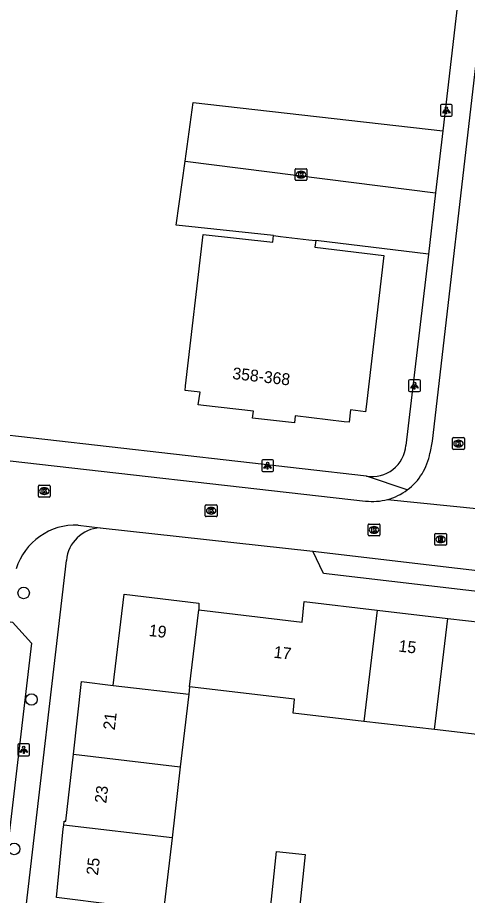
# Model space of a CAD drawing. Extents: x 161243 to 161752, y 384138 to 384885.
# Drawn here: x 161353.3 to 161391.5, y 384547.7 to 384622.1 of the extents above; entities that cross this region are included whole.
import ezdxf

# ---------------------------------------------------------------- set-up
doc = ezdxf.new("R2010")
doc.units = 0
for name, color, linetype in [('IMGEO_Boom', 7, 'Continuous'), ('IMGEO_Kolk', 7, 'Continuous'), ('IMGEO_Lichtpunt', 7, 'Continuous'), ('IMGEO_Pand', 7, 'Continuous'), ('IMGEO_Pand_nummerreeks', 7, 'Continuous'), ('IMGEO_Parkeervlak_open', 7, 'Continuous'), ('IMGEO_Rijbaan_lokaal_open', 7, 'Continuous'), ('IMGEO_Rioolput', 7, 'Continuous'), ('IMGEO_Voetpad_open', 7, 'Continuous')]:
    doc.layers.add(name, color=color, linetype=linetype)

msp = doc.modelspace()

# ---------------------------------------------------------------- linework, layer by layer
at = {"layer": 'IMGEO_Boom'}
for centre in [(161353.865, 384573.311), (161354.528, 384564.274), (161353.058, 384551.609)]:
    msp.add_circle(centre, 0.489, dxfattribs=at)
at = {"layer": 'IMGEO_Kolk'}
for p, q in [((161376.869, 384608.348), (161376.869, 384609.2)), ((161376.944, 384609.274), (161377.796, 384609.274)), ((161377.357, 384609.054), (161377.382, 384609.054)), ((161377.87, 384609.2), (161377.87, 384608.348)), ((161377.796, 384608.274), (161376.944, 384608.274)), ((161377.38, 384608.494), (161377.355, 384608.494)), ((161390.209, 384585.55), (161390.209, 384586.402)), ((161390.284, 384586.476), (161391.136, 384586.476)), ((161391.21, 384586.402), (161391.21, 384585.55)), ((161390.72, 384585.696), (161390.695, 384585.696)), ((161390.697, 384586.256), (161390.722, 384586.256)), ((161391.136, 384585.476), (161390.284, 384585.476)), ((161355.112, 384581.518), (161355.112, 384582.37)), ((161355.187, 384582.444), (161356.039, 384582.444)), ((161355.6, 384582.224), (161355.625, 384582.224)), ((161356.113, 384582.37), (161356.113, 384581.518)), ((161356.039, 384581.444), (161355.187, 384581.444)), ((161355.623, 384581.664), (161355.598, 384581.664)), ((161369.257, 384579.854), (161369.257, 384580.706)), ((161369.332, 384580.78), (161370.184, 384580.78)), ((161369.745, 384580.56), (161369.77, 384580.56)), ((161370.258, 384580.706), (161370.258, 384579.854)), ((161370.184, 384579.78), (161369.332, 384579.78)), ((161369.768, 384580), (161369.743, 384580)), ((161383.057, 384578.228), (161383.057, 384579.08)), ((161383.132, 384579.154), (161383.984, 384579.154)), ((161383.545, 384578.934), (161383.57, 384578.934)), ((161384.058, 384579.08), (161384.058, 384578.228)), ((161383.984, 384578.154), (161383.132, 384578.154)), ((161383.568, 384578.374), (161383.543, 384578.374))]:
    msp.add_line(p, q, dxfattribs=at)
for points in [[(161376.869, 384608.348), (161376.869, 384609.2)], [(161376.944, 384609.274), (161377.796, 384609.274)], [(161377.19, 384608.974), (161377.313, 384608.974), (161377.313, 384608.823), (161377.443, 384608.974), (161377.607, 384608.974), (161377.461, 384608.823), (161377.614, 384608.574), (161377.462, 384608.574), (161377.377, 384608.738), (161377.313, 384608.671), (161377.313, 384608.574), (161377.19, 384608.574), (161377.19, 384608.974)], [(161377.87, 384609.2), (161377.87, 384608.348)], [(161377.796, 384608.274), (161376.944, 384608.274)], [(161390.209, 384585.55), (161390.209, 384586.402)], [(161390.284, 384586.476), (161391.136, 384586.476)], [(161391.21, 384586.402), (161391.21, 384585.55)], [(161390.53, 384586.176), (161390.653, 384586.176), (161390.653, 384586.025), (161390.783, 384586.176), (161390.947, 384586.176), (161390.801, 384586.025), (161390.954, 384585.776), (161390.802, 384585.776), (161390.717, 384585.94), (161390.653, 384585.873), (161390.653, 384585.776), (161390.53, 384585.776), (161390.53, 384586.176)], [(161391.136, 384585.476), (161390.284, 384585.476)], [(161355.112, 384581.518), (161355.112, 384582.37)], [(161355.187, 384582.444), (161356.039, 384582.444)], [(161355.433, 384582.144), (161355.556, 384582.144), (161355.556, 384581.993), (161355.686, 384582.144), (161355.85, 384582.144), (161355.704, 384581.993), (161355.857, 384581.744), (161355.705, 384581.744), (161355.62, 384581.908), (161355.556, 384581.841), (161355.556, 384581.744), (161355.433, 384581.744), (161355.433, 384582.144)], [(161356.113, 384582.37), (161356.113, 384581.518)], [(161356.039, 384581.444), (161355.187, 384581.444)], [(161369.257, 384579.854), (161369.257, 384580.706)], [(161369.332, 384580.78), (161370.184, 384580.78)], [(161369.578, 384580.48), (161369.701, 384580.48), (161369.701, 384580.329), (161369.831, 384580.48), (161369.995, 384580.48), (161369.849, 384580.329), (161370.002, 384580.08), (161369.85, 384580.08), (161369.765, 384580.244), (161369.701, 384580.177), (161369.701, 384580.08), (161369.578, 384580.08), (161369.578, 384580.48)], [(161370.258, 384580.706), (161370.258, 384579.854)], [(161370.184, 384579.78), (161369.332, 384579.78)], [(161383.057, 384578.228), (161383.057, 384579.08)], [(161383.132, 384579.154), (161383.984, 384579.154)], [(161384.058, 384579.08), (161384.058, 384578.228)], [(161383.984, 384578.154), (161383.132, 384578.154)], [(161383.378, 384578.854), (161383.501, 384578.854), (161383.501, 384578.703), (161383.631, 384578.854), (161383.795, 384578.854), (161383.649, 384578.703), (161383.802, 384578.454), (161383.65, 384578.454), (161383.565, 384578.618), (161383.501, 384578.551), (161383.501, 384578.454), (161383.378, 384578.454), (161383.378, 384578.854)]]:
    msp.add_lwpolyline(points, dxfattribs=at)
for centre, start, end in [((161376.946, 384609.198), 91.55205, 178.44795), ((161376.946, 384609.198), 91.55205, 178.44795), ((161377.794, 384609.198), 1.55205, 88.44795), ((161377.794, 384609.198), 1.55205, 88.44795), ((161376.946, 384608.35), 181.55205, 268.44795), ((161376.946, 384608.35), 181.55205, 268.44795), ((161377.794, 384608.35), 271.55205, 358.44795), ((161377.794, 384608.35), 271.55205, 358.44795), ((161390.286, 384586.4), 91.55205, 178.44795), ((161390.286, 384586.4), 91.55205, 178.44795), ((161391.134, 384586.4), 1.55205, 88.44795), ((161391.134, 384586.4), 1.55205, 88.44795), ((161390.286, 384585.552), 181.55205, 268.44795), ((161390.286, 384585.552), 181.55205, 268.44795), ((161391.134, 384585.552), 271.55205, 358.44795), ((161391.134, 384585.552), 271.55205, 358.44795), ((161355.189, 384582.368), 91.55205, 178.44795), ((161355.189, 384582.368), 91.55205, 178.44795), ((161356.037, 384582.368), 1.55205, 88.44795), ((161356.037, 384582.368), 1.55205, 88.44795), ((161355.189, 384581.52), 181.55205, 268.44795), ((161355.189, 384581.52), 181.55205, 268.44795), ((161356.037, 384581.52), 271.55205, 358.44795), ((161356.037, 384581.52), 271.55205, 358.44795), ((161369.334, 384580.704), 91.55205, 178.44795), ((161369.334, 384580.704), 91.55205, 178.44795), ((161370.182, 384580.704), 1.55205, 88.44795), ((161370.182, 384580.704), 1.55205, 88.44795), ((161369.334, 384579.856), 181.55205, 268.44795), ((161369.334, 384579.856), 181.55205, 268.44795), ((161370.182, 384579.856), 271.55205, 358.44795), ((161370.182, 384579.856), 271.55205, 358.44795), ((161383.134, 384579.078), 91.55205, 178.44795), ((161383.134, 384579.078), 91.55205, 178.44795), ((161383.982, 384579.078), 1.55205, 88.44795), ((161383.982, 384579.078), 1.55205, 88.44795), ((161383.134, 384578.23), 181.55205, 268.44795), ((161383.134, 384578.23), 181.55205, 268.44795), ((161383.982, 384578.23), 271.55205, 358.44795), ((161383.982, 384578.23), 271.55205, 358.44795)]:
    msp.add_arc(centre, 0.0765, start, end, dxfattribs=at)
for centre, major_axis, ratio, start_param, end_param in [((161377.356, 384608.774), (-0.387, 0.002), 0.722429, 4.712389, 7.853982), ((161377.381, 384608.774), (-0.39, 0.002), 0.717154, 1.570796, 4.712389), ((161390.696, 384585.976), (-0.387, 0.002), 0.722429, 4.712389, 7.853982), ((161390.721, 384585.976), (-0.39, 0.002), 0.717154, 1.570796, 4.712389), ((161355.599, 384581.944), (-0.387, 0.002), 0.722429, 4.712389, 7.853982), ((161355.624, 384581.944), (-0.39, 0.002), 0.717154, 1.570796, 4.712389), ((161369.744, 384580.28), (-0.387, 0.002), 0.722429, 4.712389, 7.853982), ((161369.769, 384580.28), (-0.39, 0.002), 0.717154, 1.570796, 4.712389), ((161383.544, 384578.654), (-0.387, 0.002), 0.722429, 4.712389, 7.853982), ((161383.569, 384578.654), (-0.39, 0.002), 0.717154, 1.570796, 4.712389)]:
    msp.add_ellipse(centre, major_axis=major_axis, ratio=ratio, start_param=start_param, end_param=end_param, dxfattribs=at)
at = {"layer": 'IMGEO_Lichtpunt'}
for p, q in [((161389.188, 384614.619), (161389.188, 384613.812)), ((161389.188, 384614.619), (161389.188, 384613.812)), ((161390.09, 384614.714), (161389.282, 384614.714)), ((161390.09, 384614.714), (161389.282, 384614.714)), ((161390.184, 384613.812), (161390.184, 384614.619)), ((161390.184, 384613.812), (161390.184, 384614.619)), ((161389.282, 384613.718), (161390.09, 384613.718)), ((161389.282, 384613.718), (161390.09, 384613.718)), ((161386.488, 384591.286), (161386.488, 384590.479)), ((161386.488, 384591.286), (161386.488, 384590.479)), ((161387.39, 384591.381), (161386.582, 384591.381)), ((161387.39, 384591.381), (161386.582, 384591.381)), ((161387.484, 384590.479), (161387.484, 384591.286)), ((161387.484, 384590.479), (161387.484, 384591.286)), ((161386.582, 384590.385), (161387.39, 384590.385)), ((161386.582, 384590.385), (161387.39, 384590.385)), ((161374.038, 384584.498), (161374.038, 384583.691)), ((161374.038, 384584.498), (161374.038, 384583.691)), ((161374.94, 384584.593), (161374.132, 384584.593)), ((161374.94, 384584.593), (161374.132, 384584.593)), ((161375.034, 384583.691), (161375.034, 384584.498)), ((161375.034, 384583.691), (161375.034, 384584.498)), ((161374.132, 384583.597), (161374.94, 384583.597)), ((161374.132, 384583.597), (161374.94, 384583.597)), ((161353.373, 384560.414), (161353.373, 384559.607)), ((161353.373, 384560.414), (161353.373, 384559.607)), ((161354.275, 384560.509), (161353.467, 384560.509)), ((161354.275, 384560.509), (161353.467, 384560.509)), ((161354.369, 384559.607), (161354.369, 384560.414)), ((161354.369, 384559.607), (161354.369, 384560.414)), ((161353.467, 384559.513), (161354.275, 384559.513)), ((161353.467, 384559.513), (161354.275, 384559.513))]:
    msp.add_line(p, q, dxfattribs=at)
for points in [[(161389.562, 384614.283), (161389.601, 384614.255), (161389.413, 384613.993), (161389.375, 384614.02), (161389.562, 384614.283)], [(161389.664, 384614.235), (161389.711, 384614.235), (161389.711, 384613.913), (161389.664, 384613.913), (161389.664, 384614.235)], [(161389.774, 384614.255), (161389.812, 384614.282), (161389.999, 384614.02), (161389.96, 384613.992), (161389.774, 384614.255)], [(161386.862, 384590.95), (161386.901, 384590.922), (161386.713, 384590.66), (161386.675, 384590.687), (161386.862, 384590.95)], [(161386.964, 384590.902), (161387.011, 384590.902), (161387.011, 384590.58), (161386.964, 384590.58), (161386.964, 384590.902)], [(161387.074, 384590.922), (161387.112, 384590.949), (161387.299, 384590.687), (161387.26, 384590.659), (161387.074, 384590.922)], [(161374.412, 384584.162), (161374.451, 384584.134), (161374.263, 384583.872), (161374.225, 384583.899), (161374.412, 384584.162)], [(161374.514, 384584.114), (161374.561, 384584.114), (161374.561, 384583.792), (161374.514, 384583.792), (161374.514, 384584.114)], [(161374.624, 384584.134), (161374.662, 384584.161), (161374.849, 384583.899), (161374.81, 384583.871), (161374.624, 384584.134)], [(161353.747, 384560.078), (161353.786, 384560.05), (161353.598, 384559.788), (161353.56, 384559.815), (161353.747, 384560.078)], [(161353.849, 384560.03), (161353.896, 384560.03), (161353.896, 384559.708), (161353.849, 384559.708), (161353.849, 384560.03)], [(161353.959, 384560.05), (161353.997, 384560.077), (161354.184, 384559.815), (161354.145, 384559.787), (161353.959, 384560.05)]]:
    msp.add_lwpolyline(points, dxfattribs=at)
for centre in [(161389.687, 384614.417), (161386.987, 384591.084), (161374.537, 384584.296), (161353.872, 384560.212)]:
    msp.add_circle(centre, 0.0994, dxfattribs=at)
for centre, start, end in [((161389.282, 384614.619), 90, 180), ((161389.282, 384614.619), 90, 180), ((161390.09, 384614.619), 0, 90), ((161390.09, 384614.619), 0, 90), ((161389.282, 384613.812), 180, 270), ((161389.282, 384613.812), 180, 270), ((161390.09, 384613.812), 270, 0), ((161390.09, 384613.812), 270, 360), ((161386.582, 384591.286), 90, 180), ((161386.582, 384591.286), 90, 180), ((161387.39, 384591.286), 0, 90), ((161387.39, 384591.286), 0, 90), ((161386.582, 384590.479), 180, 270), ((161386.582, 384590.479), 180, 270), ((161387.39, 384590.479), 270, 0), ((161387.39, 384590.479), 270, 360), ((161374.132, 384584.498), 90, 180), ((161374.132, 384584.498), 90, 180), ((161374.94, 384584.498), 0, 90), ((161374.94, 384584.498), 0, 90), ((161374.132, 384583.691), 180, 270), ((161374.132, 384583.691), 180, 270), ((161374.94, 384583.691), 270, 0), ((161374.94, 384583.691), 270, 360), ((161353.467, 384560.414), 90, 180), ((161353.467, 384560.414), 90, 180), ((161354.275, 384560.414), 0, 90), ((161354.275, 384560.414), 0, 90), ((161353.467, 384559.607), 180, 270), ((161353.467, 384559.607), 180, 270), ((161354.275, 384559.607), 270, 0), ((161354.275, 384559.607), 270, 360)]:
    msp.add_arc(centre, 0.0946, start, end, dxfattribs=at)
at = {"layer": 'IMGEO_Pand'}
for points in [[(161378.63, 384603.18), (161378.553, 384602.616), (161384.384, 384601.913), (161382.88, 384589.077), (161382.832, 384588.671), (161381.561, 384588.828), (161381.438, 384587.782), (161381.025, 384587.83), (161376.862, 384588.317), (161376.812, 384587.738), (161373.26, 384588.138), (161373.333, 384588.711), (161369.092, 384589.195), (161368.661, 384589.244), (161368.811, 384590.339), (161367.545, 384590.466), (161367.592, 384590.876), (161369.069, 384603.683), (161374.991, 384603.033), (161375.048, 384603.608)], [(161375.048, 384603.608), (161375.64, 384603.537), (161378.018, 384603.253), (161378.63, 384603.18)], [(161361.464, 384565.476), (161362.382, 384573.219), (161368.724, 384572.458), (161368.697, 384571.871)], [(161368.697, 384571.871), (161377.466, 384570.841), (161377.65, 384572.579), (161383.809, 384571.858)], [(161367.93, 384565.34), (161368.697, 384571.871)], [(161383.809, 384571.858), (161382.705, 384562.426)], [(161383.809, 384571.858), (161389.798, 384571.158)], [(161388.693, 384561.726), (161389.798, 384571.158)], [(161389.798, 384571.158), (161395.787, 384570.457)], [(161358.082, 384559.645), (161358.761, 384565.791), (161361.464, 384565.476)], [(161361.464, 384565.476), (161367.859, 384564.73)], [(161367.93, 384565.34), (161367.859, 384564.73)], [(161382.705, 384562.426), (161376.693, 384563.128), (161376.83, 384564.3), (161367.93, 384565.34)], [(161367.859, 384564.73), (161367.141, 384558.583)], [(161388.693, 384561.726), (161382.705, 384562.426)], [(161394.684, 384561.027), (161388.693, 384561.726)], [(161357.263, 384553.636), (161357.303, 384553.969), (161357.453, 384553.958), (161358.082, 384559.645)], [(161358.082, 384559.645), (161367.141, 384558.583)], [(161367.141, 384558.583), (161366.438, 384552.56)], [(161366.438, 384552.56), (161365.715, 384546.372), (161361.603, 384546.876), (161356.64, 384547.484), (161357.225, 384553.321), (161357.263, 384553.636)], [(161366.438, 384552.56), (161357.263, 384553.636)], [(161374.67, 384545.446), (161375.302, 384551.397), (161377.728, 384551.139), (161377.098, 384545.197), (161374.67, 384545.446)]]:
    msp.add_lwpolyline(points, dxfattribs=at)
at = {"layer": 'IMGEO_Parkeervlak_open'}
for points in [[(161367.54, 384609.919), (161368.227, 384614.894), (161389.377, 384612.476)], [(161414.97, 384570.779), (161379.272, 384574.949), (161378.37, 384576.849)]]:
    msp.add_lwpolyline(points, dxfattribs=at)
at = {"layer": 'IMGEO_Rijbaan_lokaal_open'}
for points in [[(161392.406, 384620.184), (161388.487, 384586.169), (161388.291, 384585.165)], [(161375.048, 384603.608), (161366.788, 384604.482), (161367.54, 384609.919)], [(161367.54, 384609.919), (161388.77, 384607.218)], [(161388.77, 384607.218), (161388.17, 384602.03)], [(161388.17, 384602.03), (161378.63, 384603.18)], [(161349.943, 384584.816), (161382.841, 384581.101)], [(161384.7, 384581.234), (161395.321, 384580.15)], [(161358.492, 384579.061), (161360.348, 384578.831)], [(161360.348, 384578.831), (161378.37, 384576.849)], [(161378.37, 384576.849), (161415.137, 384572.53), (161414.97, 384570.779)]]:
    msp.add_lwpolyline(points, dxfattribs=at)
for centre, radius, start, end in [((161383.427, 384586.003), 4.936, 306.7053, 350.22329), ((161383.428, 384585.999), 4.932, 284.94869, 306.72366), ((161383.424, 384586.004), 4.937, 263.21297, 284.97141), ((161358.272, 384573.79), 5.276, 87.60547, 162.75354)]:
    msp.add_arc(centre, radius, start, end, dxfattribs=at)
at = {"layer": 'IMGEO_Rioolput'}
for p, q in [((161388.697, 384577.429), (161388.697, 384578.281)), ((161388.772, 384578.355), (161389.624, 384578.355)), ((161389.185, 384578.135), (161389.21, 384578.135)), ((161389.698, 384578.281), (161389.698, 384577.429)), ((161389.208, 384577.575), (161389.183, 384577.575)), ((161389.624, 384577.355), (161388.772, 384577.355))]:
    msp.add_line(p, q, dxfattribs=at)
for points in [[(161388.697, 384577.429), (161388.697, 384578.281)], [(161388.772, 384578.355), (161389.624, 384578.355)], [(161389.698, 384578.281), (161389.698, 384577.429)], [(161389.286, 384578.053), (161389.034, 384578.055), (161389.034, 384577.655)], [(161389.034, 384577.655), (161389.158, 384577.655), (161389.158, 384577.817), (161389.169, 384577.817)], [(161389.212, 384577.974), (161389.158, 384577.974), (161389.158, 384577.893)], [(161389.158, 384577.893), (161389.21, 384577.893)], [(161389.216, 384577.788), (161389.287, 384577.655), (161389.427, 384577.655), (161389.362, 384577.781)], [(161389.624, 384577.355), (161388.772, 384577.355)]]:
    msp.add_lwpolyline(points, dxfattribs=at)
for centre, radius, start, end in [((161388.774, 384578.279), 0.0765, 91.55205, 178.44795), ((161388.774, 384578.279), 0.0765, 91.55205, 178.44795), ((161389.622, 384578.279), 0.0765, 1.55205, 88.44795), ((161389.622, 384578.279), 0.0765, 1.55205, 88.44795), ((161388.774, 384577.431), 0.0765, 181.55205, 268.44795), ((161388.774, 384577.431), 0.0765, 181.55205, 268.44795), ((161389.168, 384577.764), 0.0533, 26.02933, 88.69889), ((161389.194, 384578.082), 0.19, 274.7715, 282.96867), ((161389.218, 384577.878), 0.0964, 77.00612, 93.18647), ((161389.232, 384577.935), 0.0378, 276.66336, 79.67722), ((161389.285, 384577.943), 0.109, 350.36119, 89.41601), ((161389.283, 384577.943), 0.112, 277.58423, 350.98172), ((161389.267, 384577.728), 0.108, 29.51342, 73.79051), ((161389.622, 384577.431), 0.0765, 271.55205, 358.44795), ((161389.622, 384577.431), 0.0765, 271.55205, 358.44795)]:
    msp.add_arc(centre, radius, start, end, dxfattribs=at)
for centre, major_axis, ratio, start_param, end_param in [((161389.184, 384577.855), (-0.387, 0.002), 0.722429, 4.712389, 7.853982), ((161389.209, 384577.855), (-0.39, 0.002), 0.717154, 1.570796, 4.712389)]:
    msp.add_ellipse(centre, major_axis=major_axis, ratio=ratio, start_param=start_param, end_param=end_param, dxfattribs=at)
at = {"layer": 'IMGEO_Voetpad_open'}
for points in [[(161392.602, 384640.347), (161389.377, 384612.476)], [(161389.377, 384612.476), (161388.77, 384607.218)], [(161388.17, 384602.03), (161386.264, 384585.815)], [(161382.92, 384583.217), (161350.191, 384586.943), (161349.943, 384584.816)], [(161386.377, 384582.046), (161382.92, 384583.217)], [(161354.08, 384546.72), (161357.485, 384576.07)], [(161352.715, 384570.865), (161352.928, 384570.84), (161354.523, 384569.051), (161352.281, 384549.796), (161350.099, 384548.19)]]:
    msp.add_lwpolyline(points, dxfattribs=at)
for centre, radius, start, end in [((161383.388, 384586.066), 2.887, 260.67579, 355.01247), ((161360.507, 384575.801), 3.034, 93.00976, 174.91217)]:
    msp.add_arc(centre, radius, start, end, dxfattribs=at)

# ---------------------------------------------------------------- texts
at = {"layer": 'IMGEO_Pand_nummerreeks'}
for s, rotation, p in [('358-368', 353.47236, (161371.515, 384591.454)), ('19', 353.15758, (161364.431, 384569.669)), ('15', 353.32761, (161385.595, 384568.347)), ('17', 353.29996, (161375.013, 384567.826)), ('21', 83.39133, (161361.583, 384561.654)), ('23', 83.39133, (161360.863, 384555.439)), ('25', 83.39133, (161360.156, 384549.336))]:
    msp.add_text(s, height=1, rotation=rotation, dxfattribs=at).set_placement(p)

doc.saveas('drawing.dxf')
